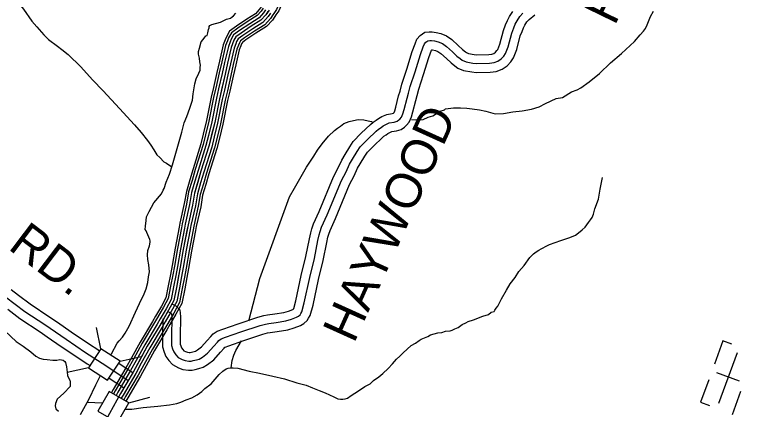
# Model space of a CAD drawing. Extents: x 1551132 to 1791609, y 378168 to 563823.
# Drawn here: x 1650012 to 1657619, y 511347 to 515467 of the extents above; entities that cross this region are included whole.
import ezdxf

# ---------------------------------------------------------------- set-up
doc = ezdxf.new("R2010")
doc.units = 0
for name, color, linetype in [('DESIGN - ROW - Right-of-Way and Easement Labels', 7, 'Continuous'), ('DESIGN - TRANSPORTATION - Text', 7, 'Continuous'), ('DESIGN - UTILITIES - Cable (Underground) with Text', 7, 'Continuous'), ('SURVEY - CONTOURS - Index with Text', 7, 'Continuous'), ('SURVEY - DRAINAGE - Storm Sewer', 7, 'Continuous'), ('SURVEY - PROPERTY - Owners', 7, 'Continuous')]:
    doc.layers.add(name, color=color, linetype=linetype)

msp = doc.modelspace()

# ---------------------------------------------------------------- linework, layer by layer
at = {"layer": 'DESIGN - TRANSPORTATION - Text'}
for points in [[(1649991.591, 515665.777), (1650103.872, 515522.357), (1650192.387, 515397.229), (1650245.677, 515338.561), (1650318.7, 515257.642), (1650366.091, 515207.049), (1650461.23, 515137.889), (1650506.804, 515103.33), (1650570.152, 515050.545), (1650704.574, 514920.883), (1650826.963, 514787.347), (1650937.544, 514669.969), (1651107.348, 514487.847), (1651265.294, 514317.868), (1651334.317, 514237.008), (1651399.324, 514154.181), (1651434.748, 514105.729), (1651464.173, 514057.353), (1651497.555, 514004.927), (1651527.188, 513974.551), (1651568.67, 513932.033), (1651598.461, 513915.675), (1651642.102, 513887.14), (1651655.543, 513882.065)], [(1651017.649, 511912.548), (1651025.382, 511927.448), (1651082.589, 512036.851), (1651104.105, 512064.152), (1651139.287, 512102.236), (1651167.72, 512141.937), (1651208.553, 512217.514), (1651274.134, 512360.851), (1651317.15, 512452.412), (1651364.249, 512551.931), (1651386.84, 512605.707), (1651401.582, 512671.584), (1651408.24, 512729.544), (1651418.848, 512783.462), (1651411.698, 512857.597), (1651404.315, 512911.724), (1651400.89, 512961.8), (1651403.39, 513005.809), (1651419.948, 513055.652), (1651426.348, 513091.603), (1651428.506, 513105.587), (1651422.698, 513121.662), (1651414.948, 513143.771), (1651393.515, 513192.056), (1651385.749, 513212.165), (1651373.924, 513226.315), (1651378.282, 513258.282), (1651386.982, 513320.226), (1651387.391, 513356.252), (1651416.032, 513413.953), (1651466.989, 513501.422), (1651544.037, 513598.591), (1651562.428, 513634.401), (1651574.653, 513654.276), (1651593.386, 513720.103), (1651628.31, 513803.755), (1651661.376, 513899.441), (1651759.191, 514240.541), (1651782.265, 514336.344), (1651809.015, 514404.079), (1651841.989, 514491.756), (1651868.922, 514575.5), (1651877.671, 514641.452), (1651892.821, 514743.346), (1651907.421, 514797.214), (1651936.079, 514856.924), (1651948.437, 514888.8), (1651950.728, 514914.792), (1651951.003, 514938.809), (1651945.42, 514974.902), (1651941.828, 515010.97), (1651932.32, 515053.112), (1651930.662, 515083.146), (1651943.037, 515117.031), (1651957.778, 515182.907), (1651980.053, 515208.666), (1652006.444, 515244.384), (1652020.502, 515250.218), (1652030.785, 515276.118), (1652035.168, 515310.094), (1652043.393, 515330.011), (1652041.551, 515344.045), (1652051.659, 515353.929), (1652069.759, 515363.729), (1652159.949, 515386.688), (1652222.264, 515417.98), (1652264.388, 515431.497), (1652282.529, 515445.298), (1652296.629, 515455.14), (1652322.928, 515482.849)], [(1654155.001, 514371.513), (1654199.675, 514367.546), (1654275.681, 514372.654), (1654329.905, 514396.038), (1654376.021, 514409.505), (1654406.228, 514429.173), (1654454.527, 514458.623), (1654498.668, 514474.115), (1654508.776, 514484.007), (1654592.816, 514493.033), (1654666.772, 514494.166), (1654730.696, 514491.416), (1654788.553, 514482.733), (1654864.393, 514473.832), (1654932.174, 514459.032), (1655001.906, 514440.198), (1655029.797, 514431.865), (1655115.762, 514434.865), (1655213.884, 514451.724), (1655307.957, 514464.632), (1655406.08, 514481.5), (1655486.286, 514504.575), (1655552.61, 514537.826), (1655665.132, 514590.544), (1655731.231, 514603.778), (1655825.837, 514662.713), (1655882.01, 514682.072), (1655922.226, 514703.614), (1656008.882, 514766.649), (1656115.788, 514853.459), (1656232.961, 514964.171), (1656346.008, 515062.915), (1656483.321, 515187.402), (1656540.045, 515254.787), (1656574.469, 515294.413), (1656596.769, 515322.172), (1656615.193, 515359.981), (1656650.159, 515447.633), (1656680.775, 515503.318)], [(1652455.257, 512270.958), (1652573.104, 512713.019), (1652880.506, 513564.933), (1652931.963, 513657.402), (1653060.335, 513874.058), (1653135.591, 513989.261), (1653172.291, 514052.879), (1653220.998, 514118.356), (1653289.855, 514197.608), (1653352.478, 514256.918), (1653382.752, 514282.585), (1653414.952, 514302.219), (1653447.268, 514331.861), (1653505.441, 514351.195), (1653549.54, 514362.687), (1653599.614, 514372.104), (1653655.538, 514369.446), (1653735.286, 514352.504), (1653742.519, 514351.862)], [(1656069.73, 513440.965), (1656104.846, 513540.626), (1656122.012, 513644.503), (1656149.379, 513766.273)], [(1651166.978, 511350.858), (1651235.501, 511350.05), (1651353.624, 511368.684), (1651507.678, 511382.884), (1651629.726, 511395.468), (1651703.824, 511408.61), (1651745.948, 511422.127), (1651804.188, 511447.461), (1651860.395, 511468.82), (1651916.685, 511498.179), (1651965.051, 511533.638), (1651999.409, 511567.264), (1652063.874, 511612.54), (1652146.947, 511711.643), (1652187.321, 511747.194), (1652219.562, 511770.836), (1652241.636, 511778.578), (1652269.661, 511782.253), (1652293.635, 511781.97), (1652341.551, 511777.411), (1652459.131, 511748.011), (1652568.779, 511724.71), (1652708.342, 511695.051), (1652827.914, 511665.634), (1652957.344, 511624.083), (1653054.984, 511598.924), (1653122.657, 511574.115), (1653190.272, 511545.298), (1653253.946, 511520.539), (1653345.385, 511477.438), (1653387.126, 511456.929), (1653413.05, 511452.62), (1653437.058, 511454.345), (1653463.057, 511456.037), (1653487.148, 511465.762), (1653523.414, 511491.363), (1653599.938, 511542.498), (1653668.378, 511585.732), (1653722.651, 511613.116), (1653757.034, 511648.742), (1653813.441, 511688.11), (1653855.815, 511723.636), (1653912.33, 511773.012), (1653956.888, 511824.53), (1653999.37, 511870.065), (1654031.711, 511901.707), (1654066.093, 511937.333), (1654108.484, 511974.859), (1654150.908, 512014.394), (1654195.14, 512037.894), (1654235.423, 512065.437), (1654255.564, 512079.212), (1654273.664, 512089.012), (1654323.846, 512108.438), (1654352.003, 512124.121), (1654428.193, 512145.239), (1654470.201, 512148.756), (1654510.325, 512162.289), (1654558.324, 512165.731), (1654578.423, 512175.506), (1654608.531, 512187.157), (1654642.688, 512202.774), (1654684.996, 512232.299), (1654721.161, 512249.883), (1654745.303, 512263.617), (1654801.46, 512280.967), (1654899.849, 512321.844), (1654958.006, 512339.177), (1654986.23, 512360.861), (1655018.321, 512370.495), (1655024.446, 512382.428), (1655036.671, 512402.304), (1655054.929, 512426.105), (1655093.761, 512501.707), (1655146.76, 512593.151), (1655185.476, 512658.752), (1655238.158, 512722.179), (1655274.857, 512785.797), (1655329.539, 512849.199), (1655388.446, 512932.568), (1655428.845, 512970.127), (1655457.069, 512991.811), (1655485.227, 513007.495), (1655509.368, 513021.22), (1655529.509, 513034.996), (1655551.651, 513048.746), (1655595.841, 513068.238), (1655712.239, 513110.906), (1655806.52, 513141.832), (1655864.743, 513165.166), (1655899.009, 513190.783), (1655935.342, 513222.376), (1655967.633, 513250.018), (1655983.874, 513271.844), (1656002.148, 513297.653), (1656022.448, 513325.437), (1656038.731, 513351.262), (1656053.089, 513383.113), (1656069.73, 513440.965)], [(1649915.383, 512163.07), (1650030.072, 512055.651), (1650103.479, 512008.758), (1650182.727, 511947.781), (1650234.184, 511903.147), (1650271.916, 511882.688), (1650311.774, 511872.213), (1650351.714, 511869.746), (1650411.571, 511861.038), (1650453.537, 511860.546), (1650485.594, 511868.179), (1650519.477, 511859.771), (1650535.327, 511847.579), (1650543.201, 511837.479), (1650554.668, 511791.311), (1650560.026, 511735.209), (1650563.634, 511701.142), (1650571.426, 511683.033), (1650587.067, 511652.832), (1650592.883, 511636.749), (1650590.675, 511618.765), (1650592.308, 511586.722), (1650525.552, 511515.454), (1650454.903, 511454.235), (1650438.395, 511408.393), (1650434.12, 511384.425), (1650443.753, 511352.291), (1650469.453, 511327.974)], [(1652273.652, 511782.203), (1652284.51, 511858.139), (1652301.11, 511911.982), (1652319.668, 511961.8), (1652381.758, 512061.502)], [(1650698.397, 511292.806), (1650786.145, 511451.902), (1650859.835, 511605.148), (1650907.893, 511700.1)], [(1650770.679, 511423.851), (1650930.05, 511417.61)]]:
    msp.add_lwpolyline(points, dxfattribs=at)
at = {"layer": 'DESIGN - UTILITIES - Cable (Underground) with Text'}
for p, q in [((1657404.894, 512063.356), (1657315.714, 511818.318)), ((1657498.579, 512029.308), (1657405.469, 512063.181)), ((1657578.097, 511643.771), (1657339.741, 511730.45)), ((1657257.242, 511657.623), (1657171.271, 511421.384)), ((1657504.661, 511295.773), (1657592.966, 511538.345)), ((1657171.396, 511421.342), (1657263.714, 511387.685))]:
    msp.add_line(p, q, dxfattribs=at)
msp.add_lwpolyline([(1657551.865, 511938.183), (1657359.282, 511409.154)], dxfattribs=at)
at = {"layer": 'SURVEY - CONTOURS - Index with Text'}
for points in [[(1652863.216, 515959.311), (1652818.492, 515755.756), (1652765.709, 515565.084), (1652747.393, 515518.967), (1652719.027, 515479.374), (1652707.919, 515463.282)], [(1652888.332, 515953.794), (1652843.458, 515749.564), (1652790.125, 515556.876), (1652770.134, 515506.55), (1652740.06, 515464.582), (1652729.085, 515448.673)], [(1652668.312, 515515.041), (1652633.929, 515465.232), (1652583.497, 515409.522), (1652482.999, 515346.154), (1652376.452, 515274.818), (1652322.136, 515235.151), (1652301.862, 515199.25), (1652273.287, 515125.373), (1652234.022, 514961.477), (1652209.122, 514845.532), (1652149.123, 514587.676), (1652101.224, 514341.752), (1652039.309, 514093.929), (1651957.277, 513832.223), (1651889.496, 513602.458), (1651868.538, 513478.472), (1651822.947, 513272.575), (1651772.948, 513014.66), (1651741.54, 512832.688), (1651701.899, 512620.741), (1651674.833, 512482.788), (1651620.06, 512383.06), (1651526.812, 512221.539), (1651397.14, 512006.217), (1651249.051, 511736.96), (1651117.304, 511511.637), (1650963.174, 511236.422)], [(1652585.539, 515547.775), (1652565.814, 515519.2), (1652527.19, 515476.532), (1652435.742, 515418.872), (1652326.736, 515345.895), (1652255.855, 515294.127), (1652223.264, 515236.417), (1652210.564, 515203.6)], [(1652605.88, 515533.742), (1652585.23, 515503.816), (1652543.24, 515457.431), (1652449.217, 515398.147), (1652340.911, 515325.636), (1652274.746, 515277.318), (1652245.663, 515225.817), (1652233.613, 515194.683)], [(1652631.396, 515516.125), (1652609.58, 515484.524), (1652563.372, 515433.481), (1652466.108, 515372.154), (1652358.677, 515300.227), (1652298.437, 515256.234), (1652273.762, 515212.533), (1652262.529, 515183.491)], [(1652656.904, 515498.516), (1652633.929, 515465.232), (1652583.497, 515409.522), (1652482.999, 515346.154), (1652376.452, 515274.818), (1652322.136, 515235.151), (1652301.862, 515199.25), (1652291.437, 515172.307)], [(1652682.411, 515480.907), (1652658.278, 515445.94), (1652603.621, 515385.563), (1652499.89, 515320.153), (1652394.226, 515249.409), (1652345.836, 515214.067), (1652329.961, 515185.966), (1652320.345, 515161.124)], [(1652707.927, 515463.29), (1652682.628, 515426.647), (1652623.754, 515361.612), (1652516.782, 515294.161), (1652411.992, 515224), (1652369.527, 515192.983), (1652358.06, 515172.682), (1652349.261, 515149.932)], [(1652729.093, 515448.681), (1652702.836, 515410.647), (1652640.454, 515341.737), (1652530.798, 515272.593), (1652426.734, 515202.925), (1652389.185, 515175.499), (1652381.368, 515161.657), (1652373.243, 515140.648)], [(1652210.572, 515203.6), (1652190.314, 515151.232), (1652149.457, 514980.686), (1652124.499, 514864.466), (1652087.825, 514706.87)], [(1652233.622, 515194.683), (1652213.964, 515143.865), (1652173.556, 514975.211), (1652148.615, 514859.066), (1652111.899, 514701.262)], [(1652262.538, 515183.499), (1652243.63, 515134.615), (1652203.789, 514968.344), (1652178.873, 514852.299), (1652142.09, 514694.237)], [(1652291.445, 515172.316), (1652273.287, 515125.373), (1652234.022, 514961.477), (1652209.122, 514845.532), (1652172.281, 514687.211)], [(1652320.353, 515161.132), (1652302.945, 515116.131), (1652264.254, 514954.61), (1652239.371, 514838.765), (1652202.472, 514680.186)], [(1652349.269, 515149.948), (1652332.611, 515106.881), (1652294.487, 514947.743), (1652269.629, 514831.999), (1652232.663, 514673.161)], [(1652373.252, 515140.665), (1652357.219, 515099.214), (1652319.561, 514942.043), (1652294.72, 514826.382), (1652257.712, 514667.328)], [(1652087.833, 514706.879), (1652064.309, 514605.801), (1652016.543, 514360.561), (1651981.402, 514219.899)], [(1652111.908, 514701.27), (1652088.483, 514600.634), (1652040.684, 514355.203), (1652005.385, 514213.907)], [(1652142.099, 514694.245), (1652118.807, 514594.151), (1652070.95, 514348.478), (1652035.459, 514206.399)], [(1652172.29, 514687.22), (1652149.123, 514587.676), (1652101.224, 514341.752), (1652065.533, 514198.882)], [(1652202.48, 514680.195), (1652179.439, 514581.2), (1652131.499, 514335.027), (1652095.608, 514191.365)], [(1652232.671, 514673.169), (1652209.764, 514574.717), (1652161.765, 514328.302), (1652125.682, 514183.857)], [(1652257.721, 514667.336), (1652234.913, 514569.342), (1652186.881, 514322.727), (1652150.631, 514177.623)], [(1651981.402, 514219.916), (1651955.803, 514117.43), (1651874.313, 513857.465), (1651840.847, 513744.012)], [(1652005.385, 514213.924), (1651979.602, 514110.73), (1651897.962, 513850.265), (1651864.555, 513737.02)], [(1652035.459, 514206.416), (1652009.46, 514102.33), (1651927.62, 513841.248), (1651894.287, 513728.253)], [(1652065.533, 514198.899), (1652039.309, 514093.929), (1651957.277, 513832.223), (1651924.02, 513719.478)], [(1652095.608, 514191.382), (1652069.158, 514085.529), (1651986.935, 513823.197), (1651953.752, 513710.703)], [(1652125.682, 514183.873), (1652099.016, 514077.129), (1652016.593, 513814.18), (1651983.485, 513701.936)], [(1652150.631, 514177.64), (1652123.782, 514070.162), (1652041.2, 513806.689), (1652008.151, 513694.661)], [(1651840.847, 513744.029), (1651804.856, 513622.025), (1651783.398, 513495.08), (1651738.032, 513290.208), (1651729.941, 513248.474)], [(1651864.555, 513737.028), (1651828.98, 513616.45), (1651807.664, 513490.347), (1651762.24, 513285.183), (1651754.207, 513243.766)], [(1651894.287, 513728.262), (1651859.238, 513609.45), (1651838.105, 513484.414), (1651792.589, 513278.875), (1651784.64, 513237.865)], [(1651924.02, 513719.486), (1651889.496, 513602.458), (1651868.538, 513478.472), (1651822.947, 513272.575), (1651815.072, 513231.965)], [(1651953.752, 513710.711), (1651919.753, 513595.466), (1651898.97, 513472.53), (1651853.305, 513266.275), (1651845.505, 513226.065)], [(1651983.485, 513701.944), (1651950.011, 513588.466), (1651929.411, 513466.596), (1651883.654, 513259.966), (1651875.937, 513220.165)], [(1652008.151, 513694.669), (1651975.11, 513582.666), (1651954.652, 513461.671), (1651908.837, 513254.741), (1651901.178, 513215.265)], [(1651729.949, 513248.491), (1651687.65, 513030.285), (1651656.192, 512848.03), (1651639.026, 512756.253)], [(1651754.215, 513243.782), (1651711.958, 513025.835), (1651680.517, 512843.664), (1651663.325, 512751.711)], [(1651784.648, 513237.882), (1651742.457, 513020.243), (1651711.033, 512838.172), (1651693.791, 512746.011)], [(1651815.08, 513231.982), (1651772.948, 513014.66), (1651741.54, 512832.688), (1651724.266, 512740.311)], [(1651845.513, 513226.082), (1651803.439, 513009.076), (1651772.048, 512827.205), (1651754.74, 512734.611)], [(1651875.946, 513220.182), (1651833.938, 513003.484), (1651802.564, 512821.713), (1651785.206, 512728.911)], [(1651901.195, 513215.29), (1651859.229, 512998.851), (1651827.872, 512817.163), (1651810.489, 512724.186)], [(1651639.026, 512756.27), (1651616.735, 512637.058), (1651592.335, 512512.713), (1651544.503, 512425.619), (1651482.971, 512319.042)], [(1651663.325, 512751.728), (1651641.009, 512632.408), (1651615.851, 512504.188), (1651566.036, 512413.486), (1651504.379, 512306.683)], [(1651693.791, 512746.028), (1651671.45, 512626.575), (1651645.342, 512493.488), (1651593.052, 512398.277), (1651531.22, 512291.183)], [(1651724.266, 512740.328), (1651701.899, 512620.741), (1651674.833, 512482.788), (1651620.06, 512383.06), (1651558.069, 512275.682)], [(1651754.74, 512734.627), (1651732.349, 512614.908), (1651704.324, 512472.087), (1651647.067, 512367.843), (1651584.919, 512260.182)], [(1651785.206, 512728.927), (1651762.79, 512609.074), (1651733.815, 512461.387), (1651674.083, 512352.634), (1651611.76, 512244.681)], [(1651810.489, 512724.202), (1651788.047, 512604.232), (1651758.281, 512452.512), (1651696.491, 512340.009), (1651634.034, 512231.823)], [(1651482.979, 512319.058), (1651452.114, 512265.59), (1651321.975, 512049.501), (1651231.469, 511884.93)], [(1651504.387, 512306.7), (1651473.405, 512253.032), (1651343.399, 512037.159), (1651253.126, 511873.013)], [(1651531.228, 512291.199), (1651500.112, 512237.29), (1651370.274, 512021.692), (1651280.284, 511858.08)], [(1651558.078, 512275.699), (1651526.812, 512221.539), (1651397.14, 512006.217), (1651307.45, 511843.138)], [(1651584.927, 512260.198), (1651553.511, 512205.789), (1651424.006, 511990.741), (1651334.616, 511828.196)], [(1651611.768, 512244.698), (1651580.219, 512190.047), (1651450.88, 511975.274), (1651361.774, 511813.262)], [(1651634.043, 512231.839), (1651602.368, 512176.98), (1651473.171, 511962.432), (1651384.307, 511800.862)], [(1651231.477, 511884.939), (1651173.62, 511779.753), (1651042.039, 511554.713), (1651023.757, 511522.062)], [(1651253.135, 511873.03), (1651195.119, 511767.552), (1651063.497, 511542.438), (1651045.148, 511509.679)], [(1651280.301, 511858.088), (1651222.085, 511752.26), (1651090.397, 511527.038), (1651071.989, 511494.17)], [(1651307.458, 511843.146), (1651249.051, 511736.96), (1651117.304, 511511.637), (1651098.83, 511478.653)], [(1651334.616, 511828.204), (1651276.017, 511721.659), (1651144.212, 511496.237), (1651125.679, 511463.144)], [(1651361.782, 511813.262), (1651302.983, 511706.367), (1651171.111, 511480.837), (1651152.562, 511447.719)], [(1651384.315, 511800.87), (1651325.35, 511693.675), (1651193.436, 511468.061), (1651174.861, 511434.894)]]:
    msp.add_lwpolyline(points, dxfattribs=at)
at = {"layer": 'SURVEY - DRAINAGE - Storm Sewer'}
for p, q in [((1650913.401, 511979.958), (1650866.177, 512202.122)), ((1651112.663, 511850.546), (1651334.816, 511897.772)), ((1650783.996, 511780.686), (1650561.843, 511733.459)), ((1651205.569, 511417.085), (1651424.947, 511475.87))]:
    msp.add_line(p, q, dxfattribs=at)
for points in [[(1650783.996, 511780.686), (1650983.258, 511651.274), (1651112.663, 511850.546), (1650913.401, 511979.958)], [(1650881.01, 511330.116), (1651086.772, 511211.313), (1651205.569, 511417.085), (1650999.807, 511535.888)]]:
    msp.add_lwpolyline(points, close=True, dxfattribs=at)
at = {"layer": 'SURVEY - PROPERTY - Owners'}
for points in [[(1651558.778, 512291.449), (1651556.436, 512104.144), (1651555.136, 512001.433), (1651572.561, 511946.107), (1651591.952, 511900.189), (1651622.709, 511857.071), (1651658.7, 511817.037), (1651690.441, 511797.053), (1651723.374, 511782.303), (1651766.648, 511765.427), (1651827.088, 511755.569), (1651865.504, 511758.161), (1651896.128, 511763.628), (1651936.019, 511772.611), (1651979.484, 511786.786), (1652025.216, 511814.596), (1652090.998, 511864.505), (1652161.888, 511944.516), (1652200.004, 511986.992), (1652207.996, 511996.25), (1652210.179, 511997.7), (1652246.653, 512011.109), (1652403.966, 512066.686), (1652603.436, 512133.071), (1652651.702, 512146.121), (1652680.118, 512150.946), (1652753.941, 512159.988), (1652863.922, 512177.98), (1652931.745, 512198.114), (1652996.535, 512223.59), (1653030.976, 512243.682), (1653066.659, 512275.266), (1653080.917, 512299.859), (1653097.316, 512325.743), (1653126.824, 512435.679), (1653184.39, 512702.361), (1653233.097, 512902.866), (1653269.571, 513089.421), (1653282.204, 513145.597), (1653290.704, 513176.781), (1653304.504, 513214.991), (1653361.152, 513340.344), (1653508.524, 513694.278), (1653556.815, 513786.072), (1653592.789, 513863.516), (1653620.605, 513910.409), (1653669.179, 513989.203), (1653694.37, 514030.062), (1653760.702, 514098.322), (1653849.275, 514181.924), (1653867.391, 514197.333), (1653890.14, 514213.125), (1653907.915, 514225.309), (1653928.073, 514236.509), (1653949.947, 514245.909), (1653997.555, 514254.451), (1654045.42, 514269.768), (1654080.919, 514292.577), (1654101.669, 514311.744), (1654131.135, 514345.654), (1654154.643, 514398.83), (1654170.259, 514452.981), (1654199.058, 514570.743), (1654213.75, 514622.753), (1654230.058, 514690.279), (1654281.015, 514840.967), (1654336.855, 515021.071), (1654364.996, 515096.556), (1654366.555, 515100.798), (1654375.413, 515099.257), (1654404.704, 515093.006), (1654430.87, 515081.898), (1654460.719, 515060.839), (1654518.309, 515009.721), (1654567.817, 514963.136), (1654605.674, 514933.377), (1654637.765, 514909.393), (1654697.888, 514884.335), (1654782.653, 514868.367), (1654828.335, 514863.642), (1654974.507, 514866.101), (1655039.114, 514873.359), (1655100.987, 514897.235), (1655153.578, 514933.403), (1655192.027, 514976.037), (1655219.868, 515016.247), (1655252.5, 515103.282), (1655290.175, 515244.602), (1655308.608, 515292.579), (1655323.141, 515327.663), (1655337.624, 515355.772), (1655359.915, 515390.073), (1655381.781, 515415.582), (1655440.888, 515466.058)], [(1651612.401, 512369.801), (1651639.876, 512355.393), (1651649.751, 512345.251), (1651653.342, 512313.167), (1651650.717, 512102.961), (1651649.609, 512015.351), (1651661.158, 511978.683), (1651674.758, 511946.474), (1651696.383, 511916.165), (1651720.049, 511889.839), (1651735.057, 511880.389), (1651759.798, 511869.305), (1651791.639, 511856.888), (1651831.554, 511850.38), (1651854.02, 511851.896), (1651877.478, 511856.08), (1651910.986, 511863.63), (1651939.843, 511873.039), (1651972.084, 511892.648), (1652026.6, 511934.007), (1652091.515, 512007.276), (1652129.222, 512049.293), (1652145.139, 512067.736), (1652167.347, 512082.411), (1652214.679, 512099.82), (1652373.375, 512155.88), (1652576.22, 512223.39), (1652631.461, 512238.323), (1652666.485, 512244.274), (1652740.591, 512253.349), (1652842.806, 512270.074), (1652901.021, 512287.358), (1652955.286, 512308.692), (1652975.436, 512320.451), (1652992.744, 512335.768), (1653000.277, 512348.76), (1653009.977, 512364.069), (1653035.151, 512457.863), (1653092.475, 512723.445), (1653140.966, 512923.058), (1653177.29, 513108.813), (1653190.673, 513168.356), (1653200.731, 513205.24), (1653217.064, 513250.475), (1653274.654, 513377.895), (1653423.11, 513734.429), (1653472.283, 513827.915), (1653509.274, 513907.542), (1653539.924, 513959.21), (1653588.914, 514038.687), (1653619.538, 514088.355), (1653694.503, 514165.499), (1653786.335, 514252.184), (1653809.834, 514272.16), (1653836.6, 514290.744), (1653858.258, 514305.586), (1653886.449, 514321.253), (1653922.648, 514336.812), (1653974.763, 514346.162), (1654004.879, 514355.796), (1654023.004, 514367.446), (1654033.895, 514377.504), (1654050.645, 514396.78), (1654065.82, 514431.106), (1654079.128, 514477.257), (1654107.869, 514594.768), (1654122.519, 514646.645), (1654139.393, 514716.505), (1654191.309, 514870.034), (1654247.582, 515051.53), (1654276.557, 515129.249), (1654288.973, 515163.133), (1654304.073, 515180.117), (1654325.372, 515194.709), (1654345.122, 515196.042), (1654364.388, 515196.884), (1654393.337, 515191.851), (1654433.228, 515183.334), (1654476.994, 515164.758), (1654519.376, 515134.849), (1654581.925, 515079.331), (1654629.373, 515034.68), (1654663.039, 515008.221), (1654684.839, 514991.929), (1654725.046, 514975.17), (1654796.253, 514961.762), (1654832.41, 514958.02), (1654968.44, 514960.303), (1655016.506, 514965.703), (1655056.697, 514981.212), (1655090.996, 515004.804), (1655117.954, 515034.697), (1655135.687, 515060.306), (1655162.586, 515132.049), (1655200.36, 515273.736), (1655221.026, 515327.538), (1655237.526, 515367.372), (1655255.976, 515403.182), (1655284.258, 515446.699), (1655314.966, 515482.525)], [(1651654.526, 512450.137), (1651694.791, 512429.02), (1651736.432, 512386.252), (1651744.115, 512317.667), (1651741.415, 512101.819), (1651740.49, 512028.743), (1651746.39, 512010.025), (1651754.423, 511991), (1651767.256, 511973.008), (1651778.764, 511960.208), (1651794.839, 511953.007), (1651815.68, 511944.874), (1651835.854, 511941.59), (1651842.971, 511942.065), (1651859.537, 511945.024), (1651886.903, 511951.191), (1651901.711, 511956.016), (1651920.969, 511967.733), (1651964.643, 512000.867), (1652023.817, 512067.652), (1652061.132, 512109.228), (1652084.665, 512136.504), (1652126.139, 512163.905), (1652183.921, 512185.155), (1652343.942, 512241.69), (1652550.046, 512310.275), (1652611.986, 512327.026), (1652653.369, 512334.059), (1652727.75, 512343.168), (1652822.49, 512358.668), (1652871.463, 512373.21), (1652915.604, 512390.561), (1652921.737, 512394.136), (1652922.704, 512395.803), (1652925.954, 512400.936), (1652946.962, 512479.205), (1653004.061, 512743.728), (1653052.343, 512942.484), (1653088.517, 513127.472), (1653102.625, 513190.248), (1653114.183, 513232.624), (1653132.949, 513284.609), (1653191.44, 513414.021), (1653340.936, 513773.055), (1653390.96, 513868.166), (1653428.934, 513949.901), (1653462.309, 514006.153), (1653511.699, 514086.288), (1653547.557, 514144.44), (1653630.822, 514230.117), (1653725.786, 514319.769), (1653754.46, 514344.145), (1653785.101, 514365.412), (1653810.484, 514382.813), (1653846.408, 514402.78), (1653896.39, 514424.256), (1653952.839, 514434.389), (1653965.872, 514438.556), (1653967.289, 514439.464), (1653968.697, 514440.764), (1653973.214, 514445.964), (1653980.372, 514462.157), (1653991.463, 514500.608), (1654020.138, 514617.877), (1654034.754, 514669.629), (1654052.17, 514741.73), (1654105.011, 514898.001), (1654161.701, 515080.831), (1654191.475, 515160.7), (1654209.733, 515210.526), (1654243.658, 515248.685), (1654294.548, 515283.545), (1654340.089, 515286.62), (1654370.246, 515287.936), (1654410.579, 515280.928), (1654460.669, 515270.228), (1654521.359, 515244.469), (1654575.808, 515206.051), (1654643.123, 515146.3), (1654688.597, 515103.507), (1654718.221, 515080.223), (1654730.121, 515071.331), (1654751.171, 515062.556), (1654809.336, 515051.606), (1654836.335, 515048.805), (1654962.599, 515050.931), (1654994.756, 515054.539), (1655014.089, 515061.998), (1655030.789, 515073.49), (1655046.697, 515091.123), (1655054.705, 515102.69), (1655076.088, 515159.725), (1655113.954, 515301.762), (1655136.778, 515361.164), (1655155.17, 515405.565), (1655177.436, 515448.791), (1655211.477, 515501.167)], [(1649975.774, 512597.881), (1650051.997, 512540.272), (1650174.685, 512447.553), (1650381.222, 512309.907), (1650458.529, 512256.656), (1650603.567, 512156.745), (1650804.654, 512020.834), (1650870.444, 511978.424), (1650900.018, 511959.357)], [(1649917.983, 512523.363), (1650120.07, 512370.634), (1650328.332, 512231.839), (1650550.418, 512078.852), (1650752.705, 511942.132), (1650965, 511805.286), (1651198.036, 511649.716)], [(1649940.458, 512392.676), (1650067.53, 512296.64), (1650277.449, 512156.737), (1650353.581, 512104.302), (1650499.294, 512003.925), (1650702.731, 511866.421), (1650770.221, 511822.92), (1650799.27, 511804.195)], [(1651098.88, 511829.287), (1651250.385, 511728.143)], [(1650998.082, 511674.141), (1651147.679, 511574.272)]]:
    msp.add_lwpolyline(points, dxfattribs=at)

# ---------------------------------------------------------------- texts
at = {"layer": 'DESIGN - ROW - Right-of-Way and Easement Labels'}
for s, height, rotation, p in [('HOLLOW', 370.0062, 64.0383722, (1656274.568, 515343.563)), ('HAYWOOD', 370.0066, 65.6811861, (1653554.239, 512027.284)), ('RD.', 369.9977, 322.9178667, (1649933.266, 513027.367)), ('JACOBS', 370.0057, 61.93445, (1657519.619, 510059.153))]:
    msp.add_text(s, height=height, rotation=rotation, dxfattribs=at).set_placement(p)

doc.saveas('drawing.dxf')
